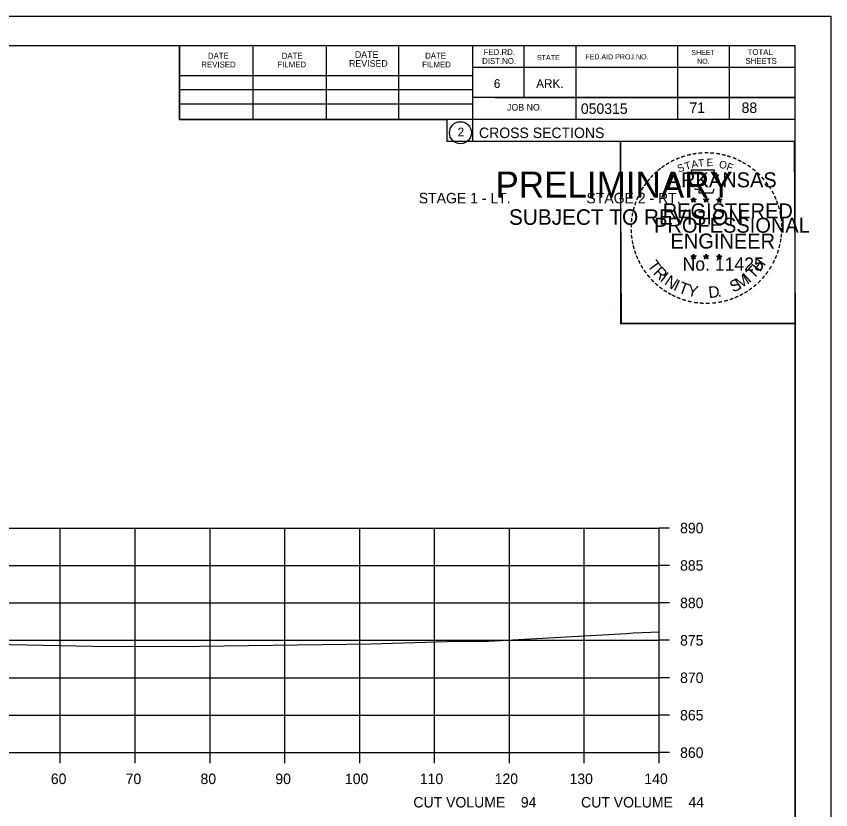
# Model space of a CAD drawing. Extents: x 1486524 to 1499135, y 326561 to 337924.
# Drawn here: x 1489037 to 1489145.8, y 332673.3 to 332779.3 of the extents above; entities that cross this region are included whole.
import ezdxf

# ---------------------------------------------------------------- set-up
doc = ezdxf.new("R2010")
doc.units = 0
for name, color, linetype in [('Default', 7, 'Continuous'), ('E_Const Align', 7, 'Continuous'), ('E_Const Align Station', 7, 'Continuous'), ('E_Ownership Information', 7, 'Continuous'), ('E_Property Line', 7, 'Continuous'), ('E_Quarter Calls', 7, 'Continuous'), ('E_Section Line', 7, 'Continuous'), ('E_Station Offset', 7, 'Continuous'), ('E_Tract Number', 7, 'Continuous'), ('S_SIXTEEN_SECTION', 7, 'Continuous')]:
    doc.layers.add(name, color=color, linetype=linetype)

msp = doc.modelspace()

# ---------------------------------------------------------------- linework, layer by layer
at = {"layer": 'E_Const Align'}
for p, q in [((1489122.89, 332680.95), (1489122.89, 332710.95)), ((1489124.29, 332710.95), (1489122.89, 332710.95)), ((1489124.29, 332705.95), (1489122.89, 332705.95)), ((1489124.29, 332700.95), (1489122.89, 332700.95)), ((1489124.29, 332695.95), (1489122.89, 332695.95)), ((1489124.29, 332690.95), (1489122.89, 332690.95)), ((1489124.29, 332685.95), (1489122.89, 332685.95)), ((1489042.89, 332679.55), (1489042.89, 332680.95)), ((1489052.89, 332679.55), (1489052.89, 332680.95)), ((1489062.89, 332679.55), (1489062.89, 332680.95)), ((1489072.89, 332679.55), (1489072.89, 332680.95)), ((1489082.89, 332679.55), (1489082.89, 332680.95)), ((1489092.89, 332679.55), (1489092.89, 332680.95)), ((1489102.89, 332679.55), (1489102.89, 332680.95)), ((1489112.89, 332679.55), (1489112.89, 332680.95)), ((1489122.89, 332679.55), (1489122.89, 332680.95)), ((1489124.29, 332680.95), (1489122.89, 332680.95))]:
    msp.add_line(p, q, dxfattribs=at)
at = {"layer": 'E_Ownership Information'}
for p, q in [((1488842.89, 332710.95), (1489122.89, 332710.95)), ((1489042.89, 332680.95), (1489042.89, 332710.95)), ((1489052.89, 332680.95), (1489052.89, 332710.95)), ((1489062.89, 332680.95), (1489062.89, 332710.95)), ((1489072.89, 332680.95), (1489072.89, 332710.95)), ((1489082.89, 332680.95), (1489082.89, 332710.95)), ((1489092.89, 332680.95), (1489092.89, 332710.95)), ((1489102.89, 332680.95), (1489102.89, 332710.95)), ((1489112.89, 332680.95), (1489112.89, 332710.95)), ((1489122.89, 332680.95), (1489122.89, 332710.95)), ((1488842.89, 332705.95), (1489122.89, 332705.95)), ((1488842.89, 332700.95), (1489122.89, 332700.95)), ((1488842.89, 332695.95), (1489122.89, 332695.95)), ((1488842.89, 332690.95), (1489122.89, 332690.95)), ((1488842.89, 332685.95), (1489122.89, 332685.95)), ((1488842.89, 332680.95), (1489122.89, 332680.95))]:
    msp.add_line(p, q, dxfattribs=at)
at = {"layer": 'E_Property Line'}
for p, q in [((1488824.89, 332775.41), (1489141.07, 332775.41)), ((1489058.81, 332765.53), (1489058.81, 332775.41)), ((1489068.67, 332765.53), (1489068.67, 332775.21)), ((1489078.43, 332765.53), (1489078.43, 332775.21)), ((1489088.11, 332765.53), (1489088.11, 332775.21)), ((1489097.97, 332775.41), (1489097.97, 332762.61)), ((1489104.81, 332775.41), (1489104.81, 332768.47)), ((1489111.75, 332775.41), (1489111.75, 332765.53)), ((1489125.33, 332775.41), (1489125.33, 332765.53)), ((1489132.27, 332775.41), (1489132.27, 332765.53)), ((1489141.07, 332569.95), (1489141.07, 332775.41)), ((1489141.07, 332772.47), (1489097.97, 332772.47)), ((1489141.07, 332772.49), (1489141.07, 332772.49)), ((1489058.81, 332771.39), (1489097.97, 332771.39)), ((1489058.81, 332769.53), (1489097.97, 332769.53)), ((1489141.07, 332768.47), (1489097.97, 332768.47)), ((1489100.93, 332768.47), (1489141.07, 332768.47)), ((1489058.81, 332765.53), (1489058.81, 332767.59)), ((1489058.81, 332767.59), (1489097.97, 332767.59)), ((1489141.07, 332765.53), (1489058.81, 332765.53)), ((1489097.97, 332762.61), (1489141.07, 332762.61))]:
    msp.add_line(p, q, dxfattribs=at)
msp.add_circle((1489096.35, 332763.75), 1.47, dxfattribs=at)
at = {"layer": 'E_Quarter Calls'}
for p, q in [((1488812.48, 332779.31), (1489145.82, 332779.31)), ((1489117.1, 332740.16), (1489117.1, 332740.16))]:
    msp.add_line(p, q, dxfattribs=at)
for points in [[(1488812.48, 332779.31), (1489145.82, 332779.31), (1489145.82, 332565.97), (1488812.48, 332565.97)], [(1489058.81, 332775.41), (1489058.81, 332765.53), (1489094.54, 332765.53), (1489094.54, 332762.61), (1489117.74, 332762.61), (1489117.74, 332738.28), (1489141.07, 332738.28), (1489141.07, 332569.95), (1488824.89, 332569.95), (1488824.89, 332775.41)], [(1489117.74, 332762.61), (1489140.94, 332762.61), (1489141.07, 332738.28), (1489117.86, 332738.28)]]:
    msp.add_lwpolyline(points, close=True, dxfattribs=at)
at = {"layer": 'E_Tract Number'}
msp.add_lwpolyline([(1489020.86, 332695.7), (1489047.16, 332695.15), (1489058.23, 332695.12), (1489084.39, 332695.47), (1489094.59, 332695.78), (1489100.08, 332695.83), (1489118.55, 332696.88), (1489119.43, 332696.93), (1489122.89, 332697.07)], dxfattribs=at)
at = {"layer": 'S_SIXTEEN_SECTION'}
for p, q in [((1489127.5, 332755.12), (1489127.46, 332754.87)), ((1489127.5, 332754.76), (1489127.5, 332755.12)), ((1489127.5, 332755.12), (1489127.55, 332754.87)), ((1489129.17, 332755.12), (1489129.13, 332754.87)), ((1489129.17, 332754.76), (1489129.17, 332755.12)), ((1489129.17, 332755.12), (1489129.22, 332754.87)), ((1489130.93, 332755.11), (1489130.89, 332754.86)), ((1489130.93, 332754.74), (1489130.93, 332755.11)), ((1489130.93, 332755.11), (1489130.98, 332754.86)), ((1489127.15, 332754.87), (1489127.5, 332754.76)), ((1489127.15, 332754.87), (1489127.4, 332754.82)), ((1489127.15, 332754.87), (1489127.39, 332754.74)), ((1489127.28, 332754.46), (1489127.5, 332754.76)), ((1489127.28, 332754.46), (1489127.41, 332754.7)), ((1489127.28, 332754.46), (1489127.5, 332754.68)), ((1489127.85, 332754.87), (1489127.5, 332754.76)), ((1489127.71, 332754.46), (1489127.5, 332754.76)), ((1489127.71, 332754.46), (1489127.5, 332754.67)), ((1489127.85, 332754.87), (1489127.56, 332754.82)), ((1489127.71, 332754.46), (1489127.58, 332754.75)), ((1489127.85, 332754.87), (1489127.64, 332754.76)), ((1489128.82, 332754.87), (1489129.17, 332754.76)), ((1489128.82, 332754.87), (1489129.07, 332754.82)), ((1489128.82, 332754.87), (1489129.06, 332754.74)), ((1489128.95, 332754.46), (1489129.17, 332754.76)), ((1489128.95, 332754.46), (1489129.08, 332754.7)), ((1489128.95, 332754.46), (1489129.17, 332754.68)), ((1489129.52, 332754.87), (1489129.17, 332754.76)), ((1489129.38, 332754.46), (1489129.17, 332754.76)), ((1489129.38, 332754.46), (1489129.17, 332754.67)), ((1489129.52, 332754.87), (1489129.23, 332754.82)), ((1489129.38, 332754.46), (1489129.25, 332754.75)), ((1489129.52, 332754.87), (1489129.31, 332754.76)), ((1489130.58, 332754.85), (1489130.93, 332754.74)), ((1489130.58, 332754.85), (1489130.84, 332754.81)), ((1489130.58, 332754.85), (1489130.82, 332754.73)), ((1489130.72, 332754.45), (1489130.93, 332754.74)), ((1489130.72, 332754.45), (1489130.84, 332754.69)), ((1489130.72, 332754.45), (1489130.93, 332754.66)), ((1489131.28, 332754.85), (1489130.93, 332754.74)), ((1489131.15, 332754.45), (1489130.93, 332754.74)), ((1489131.15, 332754.45), (1489130.93, 332754.66)), ((1489131.28, 332754.85), (1489130.99, 332754.81)), ((1489131.15, 332754.45), (1489131.01, 332754.74)), ((1489131.28, 332754.85), (1489131.08, 332754.75)), ((1489127.5, 332747.55), (1489127.45, 332747.3)), ((1489127.5, 332747.18), (1489127.5, 332747.55)), ((1489127.5, 332747.55), (1489127.54, 332747.3)), ((1489129.16, 332747.55), (1489129.12, 332747.3)), ((1489129.16, 332747.18), (1489129.16, 332747.55)), ((1489129.16, 332747.55), (1489129.21, 332747.3)), ((1489130.93, 332747.54), (1489130.89, 332747.29)), ((1489130.93, 332747.17), (1489130.93, 332747.54)), ((1489130.93, 332747.54), (1489130.98, 332747.29)), ((1489127.15, 332747.29), (1489127.5, 332747.18)), ((1489127.15, 332747.29), (1489127.4, 332747.25)), ((1489127.15, 332747.29), (1489127.38, 332747.17)), ((1489127.28, 332746.89), (1489127.5, 332747.18)), ((1489127.28, 332746.89), (1489127.41, 332747.13)), ((1489127.28, 332746.89), (1489127.49, 332747.1)), ((1489127.71, 332746.89), (1489127.49, 332747.1)), ((1489127.84, 332747.29), (1489127.5, 332747.18)), ((1489127.71, 332746.89), (1489127.5, 332747.18)), ((1489127.84, 332747.29), (1489127.56, 332747.24)), ((1489127.71, 332746.89), (1489127.57, 332747.18)), ((1489127.84, 332747.29), (1489127.64, 332747.19)), ((1489128.82, 332747.29), (1489129.16, 332747.18)), ((1489128.82, 332747.29), (1489129.07, 332747.25)), ((1489128.82, 332747.29), (1489129.05, 332747.17)), ((1489128.95, 332746.89), (1489129.16, 332747.18)), ((1489128.95, 332746.89), (1489129.07, 332747.13)), ((1489128.95, 332746.89), (1489129.16, 332747.1)), ((1489129.51, 332747.29), (1489129.16, 332747.18)), ((1489129.38, 332746.89), (1489129.16, 332747.18)), ((1489129.38, 332746.89), (1489129.16, 332747.1)), ((1489129.51, 332747.29), (1489129.23, 332747.24)), ((1489129.38, 332746.89), (1489129.24, 332747.18)), ((1489129.51, 332747.29), (1489129.31, 332747.19)), ((1489130.58, 332747.28), (1489130.93, 332747.17)), ((1489130.58, 332747.28), (1489130.84, 332747.24)), ((1489130.58, 332747.28), (1489130.82, 332747.16)), ((1489130.72, 332746.88), (1489130.93, 332747.17)), ((1489130.72, 332746.88), (1489130.84, 332747.12)), ((1489130.72, 332746.88), (1489130.93, 332747.09)), ((1489131.28, 332747.28), (1489130.93, 332747.17)), ((1489131.14, 332746.88), (1489130.93, 332747.17)), ((1489131.14, 332746.88), (1489130.93, 332747.09)), ((1489131.28, 332747.28), (1489130.99, 332747.23)), ((1489131.14, 332746.88), (1489131.01, 332747.17)), ((1489131.28, 332747.28), (1489131.07, 332747.18))]:
    msp.add_line(p, q, dxfattribs=at)
for points in [[(1489127.19, 332758.74), (1489127.46, 332757.92)], [(1489130.7, 332757.82), (1489130.84, 332758.11), (1489130.16, 332758.08), (1489130.31, 332758.74), (1489127.19, 332758.74)], [(1489127.68, 332756.32), (1489127.68, 332756.23), (1489128.25, 332756.22), (1489128.19, 332755.74), (1489130.06, 332755.74), (1489130.26, 332756.28)], [(1489127.5, 332755.12), (1489127.71, 332754.46), (1489127.15, 332754.87), (1489127.85, 332754.87), (1489127.28, 332754.46), (1489127.5, 332755.12)], [(1489129.17, 332755.12), (1489129.38, 332754.46), (1489128.82, 332754.87), (1489129.52, 332754.87), (1489128.95, 332754.46), (1489129.17, 332755.12)], [(1489130.93, 332755.11), (1489131.15, 332754.45), (1489130.58, 332754.85), (1489131.28, 332754.85), (1489130.72, 332754.45), (1489130.93, 332755.11)], [(1489127.5, 332747.55), (1489127.71, 332746.89), (1489127.15, 332747.29), (1489127.84, 332747.29), (1489127.28, 332746.89), (1489127.5, 332747.55)], [(1489129.16, 332747.55), (1489129.38, 332746.89), (1489128.82, 332747.29), (1489129.51, 332747.29), (1489128.95, 332746.89), (1489129.16, 332747.55)], [(1489130.93, 332747.54), (1489131.14, 332746.88), (1489130.58, 332747.28), (1489131.28, 332747.28), (1489130.72, 332746.88), (1489130.93, 332747.54)]]:
    msp.add_lwpolyline(points, dxfattribs=at)
for centre, radius in [((1489127.5, 332754.75), 0.172), ((1489127.5, 332754.75), 0.145), ((1489127.5, 332754.75), 0.116), ((1489127.5, 332754.75), 0.0991), ((1489127.5, 332754.75), 0.0747), ((1489127.5, 332754.75), 0.0495), ((1489127.5, 332754.75), 0.0296), ((1489129.17, 332754.75), 0.172), ((1489129.17, 332754.75), 0.145), ((1489129.17, 332754.75), 0.116), ((1489129.17, 332754.75), 0.0991), ((1489129.17, 332754.75), 0.0747), ((1489129.17, 332754.75), 0.0495), ((1489129.17, 332754.75), 0.0296), ((1489130.93, 332754.74), 0.172), ((1489130.93, 332754.74), 0.145), ((1489130.93, 332754.74), 0.116), ((1489130.93, 332754.74), 0.0991), ((1489130.93, 332754.74), 0.0747), ((1489130.93, 332754.74), 0.0495), ((1489130.93, 332754.74), 0.0296), ((1489127.49, 332747.18), 0.172), ((1489127.49, 332747.18), 0.145), ((1489127.49, 332747.18), 0.116), ((1489127.49, 332747.18), 0.0991), ((1489127.49, 332747.18), 0.0747), ((1489127.49, 332747.18), 0.0495), ((1489127.49, 332747.18), 0.0296), ((1489129.16, 332747.18), 0.172), ((1489129.16, 332747.18), 0.145), ((1489129.16, 332747.18), 0.116), ((1489129.16, 332747.18), 0.0991), ((1489129.16, 332747.18), 0.0747), ((1489129.16, 332747.18), 0.0495), ((1489129.16, 332747.18), 0.0296), ((1489130.93, 332747.17), 0.172), ((1489130.93, 332747.17), 0.145), ((1489130.93, 332747.17), 0.116), ((1489130.93, 332747.17), 0.0991), ((1489130.93, 332747.17), 0.0747), ((1489130.93, 332747.17), 0.0495), ((1489130.93, 332747.17), 0.0296)]:
    msp.add_circle(centre, radius, dxfattribs=at)

# ---------------------------------------------------------------- texts
at = {"layer": 'Default'}
for s, p in [('STAGE 1 - LT.', (1489090.78, 332754.32)), ('STAGE 2 - RT.', (1489113.18, 332754.32))]:
    msp.add_text(s, height=1.4, dxfattribs=at).set_placement(p)
at = {"layer": 'E_Const Align Station'}
for s, p in [('890', (1489125.69, 332710.25)), ('885', (1489125.69, 332705.25)), ('880', (1489125.69, 332700.25)), ('875', (1489125.69, 332695.25)), ('870', (1489125.69, 332690.25)), ('865', (1489125.69, 332685.25)), ('860', (1489125.69, 332680.25)), ('60', (1489041.62, 332676.75)), ('70', (1489051.62, 332676.75)), ('80', (1489061.62, 332676.75)), ('90', (1489071.62, 332676.75)), ('100', (1489080.92, 332676.75)), ('110', (1489090.92, 332676.75)), ('120', (1489100.92, 332676.75)), ('130', (1489110.92, 332676.75)), ('140', (1489120.92, 332676.75)), ('CUT VOLUME    94', (1489090.06, 332673.62)), ('CUT VOLUME    44', (1489112.46, 332673.62))]:
    msp.add_text(s, height=1.4, dxfattribs=at).set_placement(p)
at = {"layer": 'E_Property Line'}
for s, height, p in [('FED.RD.', 0.782, (1489099.45, 332774.13)), ('SHEET', 0.684, (1489127.19, 332774.13)), ('TOTAL', 0.782, (1489134.71, 332774.13)), ('DATE', 0.782, (1489062.61, 332773.65)), ('DATE', 0.782, (1489072.47, 332773.65)), ('DATE', 0.879, (1489082.25, 332773.75)), ('DATE', 0.782, (1489091.63, 332773.65)), ('DIST.NO.', 0.782, (1489099.25, 332772.95)), ('STATE', 0.684, (1489106.57, 332773.45)), ('FED.AID PROJ.NO.', 0.684, (1489113.03, 332773.55)), ('NO.', 0.684, (1489127.97, 332772.95)), ('SHEETS', 0.782, (1489134.43, 332772.95)), ('REVISED', 0.782, (1489061.73, 332772.47)), ('FILMED', 0.782, (1489071.89, 332772.47)), ('REVISED', 0.879, (1489081.47, 332772.57)), ('FILMED', 0.782, (1489091.23, 332772.47)), ('6', 1.17, (1489100.81, 332769.73)), ('ARK.', 1.172, (1489106.47, 332769.73)), ('JOB NO.', 0.879, (1489102.57, 332766.71)), ('050315', 1.4, (1489112.44, 332766.27)), ('2', 1.17, (1489095.97, 332763.26)), ('CROSS SECTIONS', 1.4, (1489098.83, 332763.04))]:
    msp.add_text(s, height=height, rotation=360, dxfattribs=at).set_placement(p)
at = {"layer": 'E_Section Line'}
for s, height, p in [('PRELIMINARY', 3.5, (1489101.02, 332755.07)), ('DWB', 0.01, (1489101.76, 332756.92)), ('SUBJECT TO REVISION', 2.0751, (1489102.83, 332751.45))]:
    msp.add_text(s, height=height, rotation=360, dxfattribs=at).set_placement(p)
at = {"layer": 'E_Station Offset'}
for s, p in [('71', (1489126.94, 332766.4)), ('88', (1489133.91, 332766.39))]:
    msp.add_text(s, height=1.4, dxfattribs=at).set_placement(p)
at = {"layer": 'S_SIXTEEN_SECTION'}
for s, height, rotation, p in [('-', 1.6, 24.3072, (1489125.31, 332759.6)), ('-', 1.6, 19.1761, (1489125.94, 332759.87)), ('-', 1.6, 13.6301, (1489126.69, 332760.11)), ('-', 1.6, 10.2193, (1489127.37, 332760.27)), ('-', 1.6, 5.8968, (1489128.1, 332760.38)), ('-', 1.6, 0.1862, (1489128.87, 332760.46)), ('-', 1.6, 357.743, (1489129.59, 332760.44)), ('-', 1.6, 352.1617, (1489130.34, 332760.39)), ('-', 1.6, 347.2049, (1489131.05, 332760.27)), ('-', 1.6, 342.3362, (1489131.69, 332760.12)), ('-', 1.6, 337.8551, (1489132.42, 332759.9)), ('-', 1.6, 36.2317, (1489123.5, 332758.52)), ('-', 1.6, 34.0636, (1489124.08, 332758.92)), ('-', 1.6, 28.7918, (1489124.67, 332759.29)), ('S', 1, 21.594, (1489125.55, 332758.42)), ('T', 1, 16.4036, (1489126.46, 332758.75)), ('A', 1, 11.2132, (1489127.29, 332759)), ('T', 1, 6.0228, (1489128.14, 332759.17)), ('E', 1, 0.8323, (1489129.24, 332759.28)), ('O', 1, 350.4515, (1489130.84, 332759.07)), ('F', 1, 340.0707, (1489131.8, 332758.84)), ('-', 1.6, 334.1211, (1489133.06, 332759.62)), ('-', 1.6, 329.6409, (1489133.63, 332759.34)), ('-', 1.6, 325.8627, (1489134.28, 332758.98)), ('-', 1.6, 42.9622, (1489122.59, 332757.73)), ('-', 1.6, 38.9507, (1489123.02, 332758.14)), ('ARKANSAS', 2, 360, (1489124.04, 332756.46)), ('-', 1.6, 320.5297, (1489134.89, 332758.55)), ('-', 1.6, 315.5786, (1489135.49, 332758.07)), ('-', 1.6, 50.6142, (1489121.74, 332756.76)), ('-', 1.6, 48.423, (1489122.14, 332757.25)), ('-', 1.6, 309.8797, (1489136.06, 332757.52)), ('-', 1.6, 306.6522, (1489136.58, 332756.91)), ('-', 1.6, 58.0706, (1489121, 332755.67)), ('-', 1.6, 54.2325, (1489121.32, 332756.19)), ('-', 1.4, 303.6753, (1489137.07, 332756.35)), ('-', 1.6, 67.7743, (1489120.43, 332754.44)), ('-', 1.6, 62.8713, (1489120.69, 332755.05)), ('-', 1.6, 299.6684, (1489137.39, 332755.74)), ('-', 1.6, 294.6628, (1489137.71, 332755.13)), ('-', 1.6, 72.3945, (1489120.21, 332753.81)), ('REGISTERED', 2, 360, (1489123.37, 332752.31)), ('DWB', 0.01, 360, (1489127.49, 332754.75)), ('DWB', 0.01, 360, (1489129.16, 332754.75)), ('DWB', 0.01, 360, (1489130.92, 332754.74)), ('-', 1.6, 290.5728, (1489137.97, 332754.55)), ('-', 1.6, 285.1233, (1489138.2, 332753.97)), ('-', 1.6, 81.2013, (1489119.88, 332752.39)), ('-', 1.6, 75.461, (1489120.01, 332753.1)), ('-', 1.6, 280.5493, (1489138.4, 332753.23)), ('-', 1.6, 85.1863, (1489119.8, 332751.69)), ('PROFESSIONAL', 2, 360, (1489122.22, 332750.4)), ('-', 1.6, 276.5962, (1489138.56, 332752.46)), ('-', 1.6, 94.1959, (1489119.81, 332750.27)), ('-', 1.6, 89.0622, (1489119.78, 332750.99)), ('-', 1.6, 274.3301, (1489138.62, 332751.74)), ('-', 1.6, 269.9407, (1489138.66, 332751.11)), ('-', 1.6, 98.9479, (1489119.89, 332749.6)), ('ENGINEER', 2, 360, (1489124.41, 332748.28)), ('-', 1.6, 263.5172, (1489138.64, 332750.44)), ('-', 1.6, 101.7149, (1489120.02, 332748.87)), ('-', 1.6, 105.4578, (1489120.18, 332748.27)), ('-', 1.6, 255.7626, (1489138.46, 332749.11)), ('-', 1.6, 260.9953, (1489138.57, 332749.79)), ('-', 1.6, 109.0874, (1489120.4, 332747.64)), ('-', 1.6, 252.8681, (1489138.28, 332748.39)), ('-', 1.6, 114.0643, (1489120.65, 332747.05)), ('-', 1.6, 115.7289, (1489120.96, 332746.43)), ('T', 1.54, 306.0406, (1489121.25, 332746.02)), ('No. 11425', 1.757, 360, (1489126.03, 332745.33)), ('DWB', 0.01, 360, (1489127.48, 332747.18)), ('DWB', 0.01, 360, (1489129.15, 332747.18)), ('DWB', 0.01, 360, (1489130.92, 332747.17)), ('H', 1.54, 54.6088, (1489136.38, 332745.06)), ('-', 1.6, 244.6197, (1489137.79, 332747.09)), ('-', 1.6, 247.8887, (1489138.05, 332747.72)), ('-', 1.6, 120.4471, (1489121.31, 332745.84)), ('-', 1.6, 125.8934, (1489121.72, 332745.28)), ('R', 1.54, 314.005, (1489122.02, 332744.97)), ('T', 1.54, 46.6444, (1489135.49, 332744.11)), ('-', 1.6, 233.8452, (1489136.99, 332745.68)), ('-', 1.6, 239.0712, (1489137.4, 332746.33)), ('-', 1.6, 130.7181, (1489122.18, 332744.73)), ('-', 1.6, 134.2238, (1489122.7, 332744.18)), ('I', 1.54, 321.9694, (1489122.92, 332744.04)), ('N', 1.54, 326.5002, (1489123.49, 332743.57)), ('S', 1.54, 26.9312, (1489132.8, 332742.38)), ('M', 1.54, 32.6563, (1489133.64, 332742.79)), ('I', 1.54, 42.1136, (1489134.92, 332743.63)), ('-', 1.6, 231.2538, (1489136.56, 332745.12)), ('-', 1.6, 138.9338, (1489123.22, 332743.72)), ('-', 1.6, 144.6463, (1489123.78, 332743.31)), ('I', 1.54, 335.3603, (1489124.69, 332742.78)), ('T', 1.54, 339.8912, (1489125.35, 332742.46)), ('Y', 1.54, 347.8556, (1489126.57, 332742.01)), ('D', 1.54, 6.3969, (1489129.56, 332741.65)), ('-', 1.6, 221.0851, (1489135.56, 332744.04)), ('-', 1.6, 225.7653, (1489136.09, 332744.55)), ('-', 1.6, 148.0898, (1489124.34, 332742.94)), ('-', 1.6, 151.5704, (1489124.92, 332742.62)), ('-', 1.6, 154.6002, (1489125.44, 332742.37)), ('.', 1.54, 13.7642, (1489130.75, 332741.78)), ('-', 1.6, 207.3568, (1489133.92, 332742.84)), ('-', 1.6, 212.2491, (1489134.48, 332743.18)), ('-', 1.6, 215.7363, (1489135.01, 332743.57)), ('-', 1.6, 158.5612, (1489126.06, 332742.12)), ('-', 1.6, 162.7983, (1489126.75, 332741.9)), ('-', 1.6, 167.5555, (1489127.46, 332741.74)), ('-', 1.6, 173.1155, (1489128.24, 332741.63)), ('-', 1.6, 176.5183, (1489128.98, 332741.58)), ('-', 1.6, 181.5918, (1489129.73, 332741.6)), ('-', 1.6, 185.8167, (1489130.54, 332741.67)), ('-', 1.6, 191.2858, (1489131.27, 332741.8)), ('-', 1.6, 195.4743, (1489132, 332742)), ('-', 1.6, 200.7184, (1489132.68, 332742.25)), ('-', 1.6, 204.2516, (1489133.3, 332742.52))]:
    msp.add_text(s, height=height, rotation=rotation, dxfattribs=at).set_placement(p)

doc.saveas('drawing.dxf')
